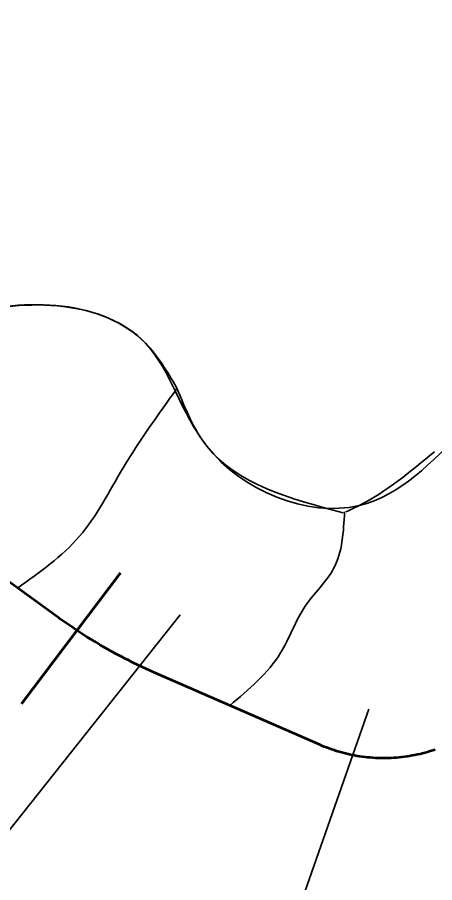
# Model space of a CAD drawing. Extents: x 553962 to 842807, y 8883888 to 9032388.
# Drawn here: x 595072 to 595834, y 8965001 to 8966582 of the extents above; entities that cross this region are included whole.
import ezdxf

# ---------------------------------------------------------------- set-up
doc = ezdxf.new("R2010")
doc.units = 0
doc.header["$LTSCALE"] = 150
for name, color, linetype, lineweight in [('20', 7, 'Continuous', 35), ('40', 7, 'Continuous', 60), ('60', 7, 'Continuous', 53), ('9', 7, 'Continuous', 90)]:
    doc.layers.add(name, color=color, linetype=linetype, lineweight=lineweight)

msp = doc.modelspace()

# ---------------------------------------------------------------- linework, layer by layer
at = {"layer": '20'}
for p, q in [((595363.3, 8965903.7), (595362.7, 8965905.6)), ((595363.1, 8965904.4), (595362.7, 8965905.6)), ((595459.4, 8965324.8), (595459.6, 8965324.8))]:
    msp.add_line(p, q, dxfattribs=at)
for points in [[(595458.6, 8965325.2), (595323, 8965384.4), (595323, 8965384.4), (595315, 8965387.9), (595307.1, 8965391.5), (595299.2, 8965395.2), (595291.4, 8965398.9), (595283.5, 8965402.7), (595275.8, 8965406.6), (595268, 8965410.5), (595260.3, 8965414.6), (595252.6, 8965418.7), (595245, 8965422.8), (595237.4, 8965427.1), (595229.8, 8965431.3), (595222.3, 8965435.7), (595214.8, 8965440.2), (595207.4, 8965444.7), (595200, 8965449.2), (595192.7, 8965453.9), (595185.4, 8965458.6), (595178.1, 8965463.4), (595170.9, 8965468.2), (595163.7, 8965473.1), (595156.6, 8965478.1), (595149.5, 8965483.2), (595147.8, 8965484.4), (595114.3, 8965508.6), (595072.1, 8965539), (595071.7, 8965539.3)], [(595816.7, 8965238.4), (595812.1, 8965237.2), (595807.4, 8965236), (595802.7, 8965235), (595798, 8965234), (595793.2, 8965233.1), (595788.5, 8965232.2), (595783.7, 8965231.5), (595779, 8965230.8), (595774.2, 8965230.2), (595769.4, 8965229.7), (595764.6, 8965229.3), (595759.8, 8965229), (595755, 8965228.7), (595750.2, 8965228.5), (595745.3, 8965228.4), (595740.5, 8965228.3), (595735.7, 8965228.4), (595730.9, 8965228.5), (595726.1, 8965228.7), (595721.3, 8965229), (595716.5, 8965229.4), (595711.7, 8965229.8), (595706.9, 8965230.4), (595702.1, 8965231), (595697.3, 8965231.7), (595692.6, 8965232.4), (595687.8, 8965233.3), (595683.1, 8965234.2), (595678.4, 8965235.2), (595673.7, 8965236.3), (595669, 8965237.4), (595664.4, 8965238.7), (595659.8, 8965240), (595655.1, 8965241.4), (595650.6, 8965242.8), (595646, 8965244.4), (595641.5, 8965246), (595636.9, 8965247.7), (595632.5, 8965249.4), (595628, 8965251.3), (595625, 8965252.6), (595625, 8965252.6), (595459.4, 8965324.8)], [(595835.1, 8965244), (595830.6, 8965242.5), (595826, 8965241.1), (595821.3, 8965239.7), (595816.7, 8965238.4)]]:
    msp.add_lwpolyline(points, dxfattribs=at)
for points in [[(593401.3, 8966549.2), (593457.4, 8966580.7), (593574.9, 8966647.7), (593882.4, 8966955.3), (594054.2, 8967147.2), (594570.9, 8967585.7), (594708.4, 8967819.1), (594979, 8968181.8), (595223.1, 8968243.3), (595369.6, 8968266.8), (595512.5, 8968281.3), (595613.8, 8968355.5), (595669.8, 8968413.4), (595812.7, 8968453.2), (595883.3, 8968424.3), (595910.4, 8968397.1), (595985.3, 8968251.6), (596092, 8968112.3), (596206, 8967965.7), (596395.8, 8967737.7), (596461, 8967670.7), (596509.8, 8967625.5), (596520.6, 8967471.1), (596527.3, 8967458.1)], [(594422, 8966041.3), (594553.1, 8966062.8), (594741.2, 8965986.8), (594969.1, 8966037.4), (595305.5, 8965986.8), (595417.6, 8965798.6), (595696.1, 8965690), (595887.8, 8965828.6), (596057.8, 8965962.5), (596213.3, 8966020.4), (596390.6, 8966313.6), (596387, 8966599.5), (596434, 8966831.2), (596541.4, 8967101.9), (596596.6, 8967263), (596605.6, 8967358.9), (596520.6, 8967471.1), (596509.8, 8967625.5), (596461, 8967670.7), (596395.8, 8967737.7), (596206, 8967965.7), (596092, 8968112.3), (595985.3, 8968251.6), (595910.4, 8968397.1), (595883.3, 8968424.3), (595812.7, 8968453.2), (595669.8, 8968413.4), (595613.8, 8968355.5), (595512.5, 8968281.3), (595369.6, 8968266.8), (595223.1, 8968243.3), (594979, 8968181.8), (594708.4, 8967819.1), (594570.9, 8967585.7), (594054.2, 8967147.2), (593882.4, 8966955.3), (593574.9, 8966647.7), (593457.4, 8966580.7), (593401.3, 8966549.2)], [(593401.3, 8966549.2), (593457.4, 8966580.7), (593574.9, 8966647.7), (593882.4, 8966955.3), (594054.2, 8967147.2), (594570.9, 8967585.7), (594708.4, 8967819.1), (594979, 8968181.8), (595223.1, 8968243.3), (595369.6, 8968266.8), (595512.5, 8968281.3), (595613.8, 8968355.5), (595669.8, 8968413.4), (595803.3, 8968454)], [(595362.7, 8965905.6), (595305.5, 8965986.8), (594969.1, 8966037.4), (594741.2, 8965986.8), (594553.1, 8966062.8), (594422, 8966041.3)], [(595362.7, 8965905.6), (595305.5, 8965986.8), (594969.1, 8966037.4), (594741.2, 8965986.8), (594553.1, 8966062.8), (594422, 8966041.3)], [(595362.7, 8965905.6), (595305.5, 8965986.8), (594969.1, 8966037.4), (594741.2, 8965986.8), (594553.1, 8966062.8), (594422, 8966041.3)], [(595071.7, 8965539.3), (595184.7, 8965633.3), (595265, 8965758.8), (595363.3, 8965903.7)], [(595071.7, 8965539.3), (595184.7, 8965633.3), (595265, 8965758.8), (595363.3, 8965903.7)], [(595071.7, 8965539.3), (595184.7, 8965633.3), (595265, 8965758.8), (595363.3, 8965903.7)], [(595363.1, 8965904.4), (595417.6, 8965798.6), (595666.7, 8965676.7)], [(595666.7, 8965676.7), (595417.6, 8965798.6), (595363.1, 8965904.4)], [(595666.7, 8965676.7), (595417.6, 8965798.6), (595363.1, 8965904.4)], [(595671.7, 8965678.3), (595696.1, 8965690), (595833.8, 8965788.1)], [(595669.6, 8965678.5), (595649.5, 8965574.8), (595597.7, 8965506.2), (595552.6, 8965420.8), (595459.6, 8965324.8)], [(595459.6, 8965324.8), (595552.6, 8965420.8), (595597.7, 8965506.2), (595649.5, 8965574.8), (595669.6, 8965678.5)], [(595459.6, 8965324.8), (595552.6, 8965420.8), (595597.7, 8965506.2), (595649.5, 8965574.8), (595669.6, 8965678.5)]]:
    msp.add_spline(points, degree=3, dxfattribs=at)
at = {"layer": '40'}
msp.add_line((595259.8, 8965567.3), (595079.2, 8965327.7), dxfattribs=at)
at = {"layer": '40', "lineweight": 35}
for points in [[(595369, 8965490.5), (594491.9, 8964385.6), (592714.1, 8964385.6)], [(595713.6, 8965318.1), (595071.4, 8963484.4), (592682.8, 8963484.4)]]:
    msp.add_lwpolyline(points, dxfattribs=at)
at = {"layer": '60'}
for points in [[(595816.7, 8965238.4), (595812.1, 8965237.2), (595807.4, 8965236), (595802.7, 8965235), (595798, 8965234), (595793.2, 8965233.1), (595788.5, 8965232.2), (595783.7, 8965231.5), (595779, 8965230.8), (595774.2, 8965230.2), (595769.4, 8965229.7), (595764.6, 8965229.3), (595759.8, 8965229), (595755, 8965228.7), (595750.2, 8965228.5), (595745.3, 8965228.4), (595740.5, 8965228.3), (595735.7, 8965228.4), (595730.9, 8965228.5), (595726.1, 8965228.7), (595721.3, 8965229), (595716.5, 8965229.4), (595711.7, 8965229.8), (595706.9, 8965230.4), (595702.1, 8965231), (595697.3, 8965231.7), (595692.6, 8965232.4), (595687.8, 8965233.3), (595683.1, 8965234.2), (595678.4, 8965235.2), (595673.7, 8965236.3), (595669, 8965237.4), (595664.4, 8965238.7), (595659.8, 8965240), (595655.1, 8965241.4), (595650.6, 8965242.8), (595646, 8965244.4), (595641.5, 8965246), (595636.9, 8965247.7), (595632.5, 8965249.4), (595628, 8965251.3), (595625, 8965252.6), (595625, 8965252.6), (595323, 8965384.4), (595323, 8965384.4), (595315, 8965387.9), (595307.1, 8965391.5), (595299.2, 8965395.2), (595291.4, 8965398.9), (595283.5, 8965402.7), (595275.8, 8965406.6), (595268, 8965410.5), (595260.3, 8965414.6), (595252.6, 8965418.7), (595245, 8965422.8), (595237.4, 8965427.1), (595229.8, 8965431.3), (595222.3, 8965435.7), (595214.8, 8965440.2), (595207.4, 8965444.7), (595200, 8965449.2), (595192.7, 8965453.9), (595185.4, 8965458.6), (595178.1, 8965463.4), (595170.9, 8965468.2), (595163.7, 8965473.1), (595156.6, 8965478.1), (595149.5, 8965483.2), (595147.8, 8965484.4), (595114.3, 8965508.6), (594950, 8965627.3)], [(595835.1, 8965244), (595830.6, 8965242.5), (595826, 8965241.1), (595821.3, 8965239.7), (595816.7, 8965238.4)]]:
    msp.add_lwpolyline(points, dxfattribs=at)
at = {"layer": '9'}
msp.add_spline([(592698.5, 8977198.4), (599903.5, 8973292.7), (608459.2, 8968138.2), (612674.8, 8965332.6), (616842, 8962096.4), (620005, 8958671.2), (621134, 8957974.7), (621473.4, 8956805.3), (621586.2, 8956597.5)], degree=3, dxfattribs=at)

doc.saveas('drawing.dxf')
